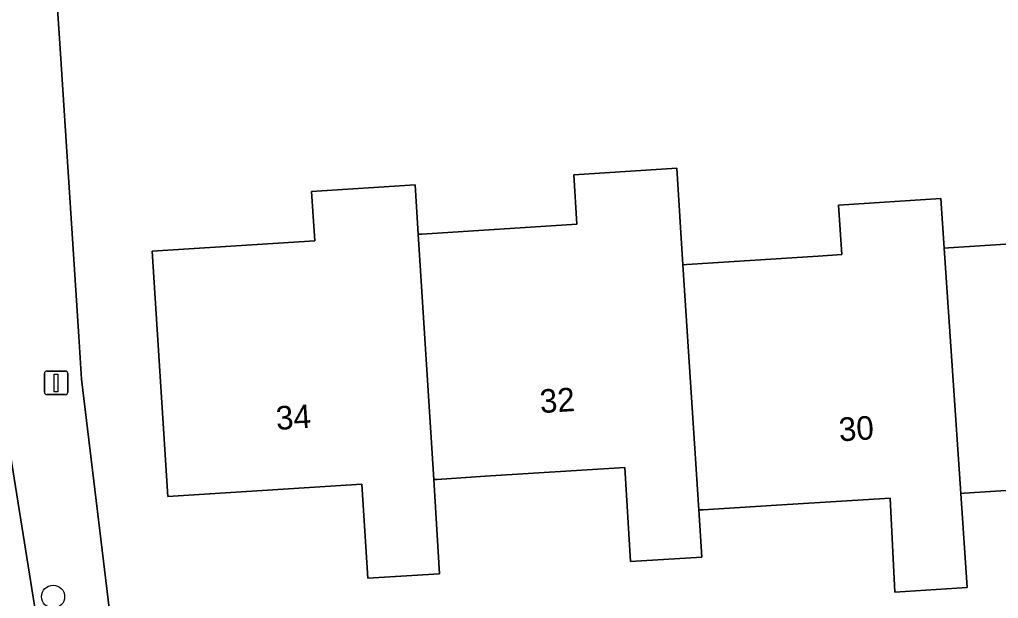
# Model space of a CAD drawing. Extents: x 159626 to 160723, y 388173 to 389416.
# Drawn here: x 160520.73 to 160562.26, y 388360.39 to 388384.92 of the extents above; entities that cross this region are included whole.
import ezdxf

# ---------------------------------------------------------------- set-up
doc = ezdxf.new("R2010")
doc.units = 0
for name, color, linetype in [('IMGEO_Boom', 7, 'Continuous'), ('IMGEO_Erf', 7, 'Continuous'), ('IMGEO_Lichtmast', 7, 'Continuous'), ('IMGEO_Muur', 7, 'Continuous'), ('IMGEO_Pand', 7, 'Continuous'), ('IMGEO_Pand_nummerreeks', 7, 'Continuous'), ('IMGEO_Rijbaan_lokaal_gesloten', 7, 'Continuous'), ('IMGEO_Voetpad_open', 7, 'Continuous')]:
    doc.layers.add(name, color=color, linetype=linetype)

msp = doc.modelspace()

# ---------------------------------------------------------------- linework, layer by layer
at = {"layer": 'IMGEO_Boom'}
msp.add_circle((160522.154, 388360.462), 0.489, dxfattribs=at)
at = {"layer": 'IMGEO_Erf'}
for points in [[(160565.345, 388391.14), (160536.755, 388389.483), (160536.952, 388386.49), (160530.965, 388386.096), (160530.768, 388389.089), (160522.133, 388388.524), (160522.434, 388383.909), (160523.246, 388371.486), (160523.363, 388369.681), (160524.702, 388358.575)], [(160563.924, 388365.047), (160560.809, 388364.847), (160560.664, 388364.838), (160560.932, 388360.847), (160557.87, 388360.65), (160557.67, 388364.643), (160552.845, 388364.342), (160549.736, 388364.148), (160549.551, 388364.136), (160549.68, 388362.141), (160546.658, 388361.949), (160546.405, 388365.941), (160540.479, 388365.564), (160538.451, 388365.435), (160538.301, 388365.426), (160538.552, 388361.433), (160535.51, 388361.24), (160535.257, 388365.232), (160527.02, 388364.71), (160526.353, 388375.1), (160533.253, 388375.542), (160533.118, 388377.635), (160537.516, 388377.917), (160537.648, 388375.823), (160537.798, 388375.833), (160541.089, 388376.043), (160544.379, 388376.254), (160544.245, 388378.348), (160548.611, 388378.627), (160548.877, 388374.529), (160549.035, 388374.539), (160554.61, 388374.896), (160555.615, 388374.96), (160555.481, 388377.055), (160559.825, 388377.332), (160559.966, 388375.238), (160560.151, 388375.25), (160565.677, 388375.605)]]:
    msp.add_lwpolyline(points, dxfattribs=at)
at = {"layer": 'IMGEO_Lichtmast'}
for p, q in [((160521.784, 388369.125), (160521.784, 388369.925)), ((160521.784, 388369.925), (160521.784, 388369.125)), ((160521.884, 388370.025), (160522.674, 388370.025)), ((160522.674, 388370.025), (160521.884, 388370.025)), ((160522.774, 388369.925), (160522.774, 388369.125)), ((160522.774, 388369.125), (160522.774, 388369.925)), ((160522.674, 388369.025), (160521.884, 388369.025)), ((160521.884, 388369.025), (160522.674, 388369.025))]:
    msp.add_line(p, q, dxfattribs=at)
msp.add_lwpolyline([(160522.204, 388369.9), (160522.354, 388369.9), (160522.354, 388369.15), (160522.204, 388369.15), (160522.204, 388369.9)], dxfattribs=at)
for centre, start, end in [((160521.884, 388369.925), 90, 180), ((160521.884, 388369.925), 90, 180), ((160522.674, 388369.925), 0, 90), ((160522.674, 388369.925), 360, 90), ((160521.884, 388369.125), 180, 270), ((160521.884, 388369.125), 180, 270), ((160522.674, 388369.125), 270, 0), ((160522.674, 388369.125), 270, 0)]:
    msp.add_arc(centre, 0.1, start, end, dxfattribs=at)
at = {"layer": 'IMGEO_Muur'}
msp.add_lwpolyline([(160523.246, 388371.486), (160522.434, 388383.909)], dxfattribs=at)
at = {"layer": 'IMGEO_Pand'}
for points in [[(160548.877, 388374.529), (160548.611, 388378.627), (160544.245, 388378.348), (160544.379, 388376.254), (160541.089, 388376.043), (160537.798, 388375.833), (160537.648, 388375.823), (160538.301, 388365.426), (160538.451, 388365.435), (160540.479, 388365.564), (160546.405, 388365.941), (160546.658, 388361.949), (160549.68, 388362.141), (160549.551, 388364.136)], [(160571.076, 388375.95), (160570.933, 388378.044), (160566.598, 388377.766), (160566.732, 388375.673), (160565.677, 388375.605), (160560.151, 388375.25), (160559.966, 388375.238), (160560.664, 388364.838), (160560.809, 388364.847), (160563.924, 388365.047), (160568.743, 388365.356), (160568.998, 388361.364), (160572.061, 388361.56), (160571.788, 388365.551)], [(160537.648, 388375.823), (160537.516, 388377.917), (160533.118, 388377.635), (160533.253, 388375.542), (160526.353, 388375.1), (160527.02, 388364.71), (160535.257, 388365.232), (160535.51, 388361.24), (160538.552, 388361.433), (160538.301, 388365.426)], [(160559.966, 388375.238), (160559.825, 388377.332), (160555.481, 388377.055), (160555.615, 388374.96), (160554.61, 388374.896), (160549.035, 388374.539), (160548.877, 388374.529), (160549.551, 388364.136), (160549.736, 388364.148), (160552.845, 388364.342), (160557.67, 388364.643), (160557.87, 388360.65), (160560.932, 388360.847), (160560.664, 388364.838)]]:
    msp.add_lwpolyline(points, close=True, dxfattribs=at)
at = {"layer": 'IMGEO_Rijbaan_lokaal_gesloten'}
msp.add_lwpolyline([(160523.625, 388345.675), (160523.421, 388346.831), (160521.911, 388356.453), (160521.368, 388360.083), (160519.408, 388372.214), (160519.307, 388373.009), (160519.22, 388373.807), (160518.943, 388378.448), (160518.528, 388385.161), (160518.057, 388392.76), (160516.6, 388416.221)], dxfattribs=at)
at = {"layer": 'IMGEO_Voetpad_open'}
for points in [[(160524.702, 388358.575), (160523.363, 388369.681), (160523.246, 388371.486), (160522.434, 388383.909), (160522.133, 388388.524), (160522.068, 388389.513), (160521.731, 388394.661), (160520.849, 388408.172), (160520.091, 388419.756), (160519.874, 388422.331)], [(160518.057, 388392.76), (160518.557, 388392.732), (160519.08, 388385.199), (160518.528, 388385.161), (160518.943, 388378.448), (160519.22, 388373.807), (160519.307, 388373.009), (160519.408, 388372.214), (160521.368, 388360.083), (160521.911, 388356.453), (160523.024, 388356.667), (160523.088, 388356.278), (160523.396, 388354.413), (160533.911, 388355.068), (160533.761, 388357.171)]]:
    msp.add_lwpolyline(points, dxfattribs=at)

# ---------------------------------------------------------------- texts
at = {"layer": 'IMGEO_Pand_nummerreeks'}
for s, rotation, p in [('32', 3.6326, (160542.834, 388368.239)), ('34', 3.6326, (160531.636, 388367.528)), ('30', 3.6555, (160555.52, 388367.043))]:
    msp.add_text(s, height=1, rotation=rotation, dxfattribs=at).set_placement(p)

doc.saveas('drawing.dxf')
